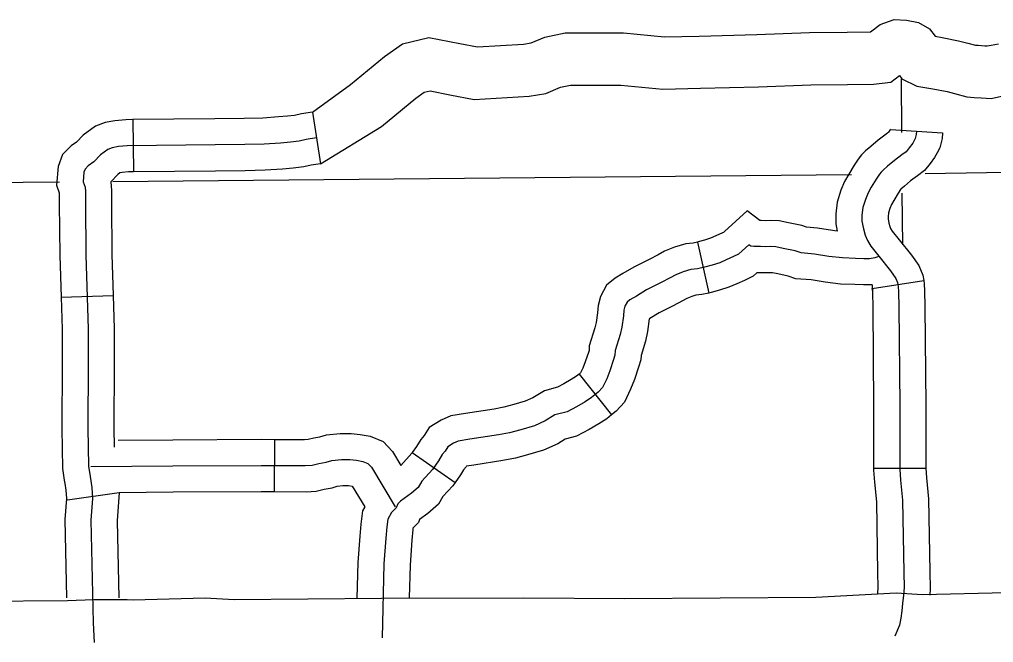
# Model space of a CAD drawing. Extents: x 1377389 to 1380723, y 1168351 to 1170484.
# Drawn here: x 1378951.2 to 1379007.2, y 1169123.4 to 1169159.3 of the extents above; entities that cross this region are included whole.
import ezdxf

# ---------------------------------------------------------------- set-up
doc = ezdxf.new("R2010")
doc.units = 0
doc.layers.add('B_Fill', color=7, linetype='Continuous')

msp = doc.modelspace()

# ---------------------------------------------------------------- linework, layer by layer
at = {"layer": 'B_Fill'}
for p, q in [((1378968.056, 1169153.927), (1378968.512, 1169150.961)), ((1378957.737, 1169153.493), (1378957.764, 1169150.494)), ((1379001.26, 1169152.927), (1379004.253, 1169152.728)), ((1378990.168, 1169146.455), (1378990.82, 1169143.527)), ((1379000.209, 1169143.783), (1379003.172, 1169144.25)), ((1378953.606, 1169143.299), (1378956.605, 1169143.395)), ((1378983.367, 1169138.867), (1378985.242, 1169136.525)), ((1378965.878, 1169132.117), (1378965.895, 1169135.117)), ((1378973.787, 1169134.355), (1378976.249, 1169132.641)), ((1379000.293, 1169133.459), (1379003.293, 1169133.459)), ((1378953.975, 1169131.643), (1378956.944, 1169132.067))]:
    msp.add_line(p, q, dxfattribs=at)
for points in [[(1378968.056, 1169153.927), (1378970.232, 1169155.515), (1378972.189, 1169157.128), (1378973.219, 1169157.841), (1378974.739, 1169158.222), (1378976.513, 1169157.867), (1378977.54, 1169157.671), (1378980.173, 1169157.829), (1378980.613, 1169157.902), (1378981.402, 1169158.241), (1378982.571, 1169158.475), (1378983.357, 1169158.475), (1378985.924, 1169158.475), (1378988.28, 1169158.245), (1378990.275, 1169158.3), (1378993.588, 1169158.384), (1378996.618, 1169158.5), (1378998.766, 1169158.512), (1379000.094, 1169158.533), (1379000.109, 1169158.535), (1379000.662, 1169158.964), (1379001.472, 1169159.25), (1379002.174, 1169159.209), (1379002.866, 1169159.07), (1379003.495, 1169158.708), (1379003.825, 1169158.284), (1379004.236, 1169158.217), (1379005.169, 1169158.031), (1379005.707, 1169157.896), (1379006.149, 1169157.775), (1379006.292, 1169157.766), (1379006.684, 1169157.732), (1379006.812, 1169157.726), (1379007.054, 1169157.776), (1379007.472, 1169157.856)], [(1378968.512, 1169150.961), (1378972.014, 1169153.096), (1378974, 1169154.733), (1378974.478, 1169155.064), (1378974.812, 1169155.148), (1378975.938, 1169154.922), (1378977.346, 1169154.654), (1378980.511, 1169154.844), (1378981.463, 1169155.003), (1378982.297, 1169155.361), (1378982.868, 1169155.475), (1378983.357, 1169155.475), (1378985.777, 1169155.475), (1378988.176, 1169155.241), (1378990.355, 1169155.301), (1378993.684, 1169155.385), (1378996.684, 1169155.501), (1378998.798, 1169155.513), (1379000.284, 1169155.536), (1379001.28, 1169155.647), (1379001.776, 1169156.032), (1379001.922, 1169155.844), (1379002.779, 1169155.415), (1379003.7, 1169155.265), (1379004.51, 1169155.103), (1379004.947, 1169154.993), (1379005.655, 1169154.8), (1379006.069, 1169154.774), (1379006.479, 1169154.739), (1379007.047, 1169154.71), (1379007.641, 1169154.834)], [(1379001.883, 1169155.848), (1379001.895, 1169152.745)], [(1378968.056, 1169153.927), (1378967.418, 1169153.828), (1378967.022, 1169153.74), (1378966.627, 1169153.686), (1378966.109, 1169153.645), (1378965.202, 1169153.58), (1378964.135, 1169153.558), (1378962.445, 1169153.536), (1378957.737, 1169153.493)], [(1378957.737, 1169153.493), (1378957.334, 1169153.49), (1378956.704, 1169153.433), (1378956.15, 1169153.329), (1378955.583, 1169153.122), (1378954.87, 1169152.596), (1378954.492, 1169152.196), (1378954.193, 1169151.982), (1378953.694, 1169151.483), (1378953.439, 1169150.803), (1378953.35, 1169149.728), (1378953.507, 1169149.286), (1378953.507, 1169148.674), (1378953.53, 1169145.679), (1378953.606, 1169143.299)], [(1379001.26, 1169152.939), (1379001.146, 1169152.782), (1379001.102, 1169152.726), (1379001.017, 1169152.663), (1379000.556, 1169152.32), (1379000.126, 1169151.956), (1378999.822, 1169151.696), (1378999.6, 1169151.474), (1378999.406, 1169151.23), (1378999.169, 1169150.868), (1378998.861, 1169150.358), (1378998.629, 1169149.94), (1378998.411, 1169149.436), (1378998.196, 1169148.756), (1378998.123, 1169148.076), (1378998.123, 1169147.509), (1378998.205, 1169147.088)], [(1379002.756, 1169152.828), (1379002.744, 1169152.645), (1379002.683, 1169152.413), (1379002.622, 1169152.291), (1379002.537, 1169152.144), (1379002.342, 1169151.876), (1379002.159, 1169151.644), (1379001.915, 1169151.461), (1379001.488, 1169151.144), (1379001.098, 1169150.814), (1379000.842, 1169150.595), (1379000.72, 1169150.473), (1379000.623, 1169150.35), (1379000.44, 1169150.07), (1379000.159, 1169149.606), (1378999.977, 1169149.277), (1378999.818, 1169148.911), (1378999.672, 1169148.447), (1378999.623, 1169147.995), (1378999.623, 1169147.654), (1378999.708, 1169147.214), (1378999.806, 1169146.848), (1378999.94, 1169146.543), (1379000.135, 1169146.226), (1379000.586, 1169145.652), (1379001.269, 1169144.798), (1379001.574, 1169144.371), (1379001.671, 1169144.139), (1379001.708, 1169143.907), (1379001.72, 1169143.602), (1379001.744, 1169142.736), (1379001.793, 1169137.062), (1379001.793, 1169133.413), (1379001.842, 1169132.778), (1379001.956, 1169131.614), (1379002.025, 1169127.472), (1379002.042, 1169126.596), (1379002.008, 1169126.166), (1379001.956, 1169125.685), (1379001.922, 1169125.255), (1379001.853, 1169124.843), (1379001.784, 1169124.43), (1379001.51, 1169123.811)], [(1378968.284, 1169152.444), (1378967.695, 1169152.353), (1378967.287, 1169152.263), (1378966.789, 1169152.195), (1378966.222, 1169152.149), (1378965.271, 1169152.081), (1378964.161, 1169152.058), (1378962.461, 1169152.036), (1378957.409, 1169151.99), (1378956.91, 1169151.945), (1378956.548, 1169151.877), (1378956.299, 1169151.786), (1378955.868, 1169151.469), (1378955.483, 1169151.061), (1378955.166, 1169150.834), (1378954.985, 1169150.653), (1378954.917, 1169150.471), (1378954.871, 1169149.927), (1378954.985, 1169149.609), (1378955.007, 1169149.36), (1378955.007, 1169148.68), (1378955.03, 1169145.709), (1378955.166, 1169141.469), (1378955.166, 1169139.45), (1378955.143, 1169135.754), (1378955.189, 1169133.577), (1378955.279, 1169132.988), (1378955.37, 1169132.353), (1378955.415, 1169131.718), (1378955.325, 1169130.471), (1378955.46, 1169124.575), (1378955.506, 1169123.441)], [(1379004.253, 1169152.728), (1379004.231, 1169152.402), (1379004.094, 1169151.881), (1379003.942, 1169151.577), (1379003.795, 1169151.324), (1379003.538, 1169150.97), (1379003.216, 1169150.562), (1379002.813, 1169150.259), (1379002.421, 1169149.968), (1379002.07, 1169149.672), (1379001.863, 1169149.494), (1379001.84, 1169149.471), (1379001.84, 1169149.471), (1379001.71, 1169149.272), (1379001.457, 1169148.854), (1379001.324, 1169148.613), (1379001.225, 1169148.386), (1379001.147, 1169148.138), (1379001.123, 1169147.915), (1379001.123, 1169147.798), (1379001.171, 1169147.551), (1379001.225, 1169147.346), (1379001.272, 1169147.241), (1379001.367, 1169147.085), (1379001.761, 1169146.584), (1379002.466, 1169145.703), (1379002.892, 1169145.107), (1379003.124, 1169144.553), (1379003.172, 1169144.25)], [(1379003.26, 1169150.394), (1379098.449, 1169151.946), (1379107.865, 1169151.894)], [(1378968.512, 1169150.961), (1378967.972, 1169150.878), (1378967.552, 1169150.785), (1378966.95, 1169150.703), (1378966.336, 1169150.653), (1378965.34, 1169150.582), (1378964.186, 1169150.559), (1378962.478, 1169150.536), (1378957.764, 1169150.494)], [(1378957.764, 1169150.494), (1378957.484, 1169150.491), (1378957.117, 1169150.458), (1378956.993, 1169150.434), (1378956.867, 1169150.342), (1378956.474, 1169149.925), (1378956.463, 1169149.917), (1378956.507, 1169149.428), (1378956.507, 1169148.685), (1378956.53, 1169145.739), (1378956.605, 1169143.395)], [(1378956.578, 1169149.947), (1378999.031, 1169150.345)], [(1378922.259, 1169149.625), (1378953.511, 1169149.919)], [(1379001.919, 1169149.266), (1379001.96, 1169146.297)], [(1378998.205, 1169147.088), (1378997.935, 1169147.12), (1378997.071, 1169147.261), (1378996.441, 1169147.312), (1378996.176, 1169147.404), (1378995.401, 1169147.559), (1378994.865, 1169147.674), (1378994.345, 1169147.699), (1378994.075, 1169147.684), (1378993.828, 1169147.697), (1378993.762, 1169147.697), (1378993.022, 1169148.253), (1378991.721, 1169147.055), (1378991.676, 1169147.012), (1378991.612, 1169146.982), (1378991.221, 1169146.808), (1378990.922, 1169146.676), (1378990.578, 1169146.57), (1378990.212, 1169146.465), (1378990.168, 1169146.455)], [(1379000.583, 1169145.619), (1379000.355, 1169145.543), (1379000.051, 1169145.497), (1378999.732, 1169145.497), (1378999.261, 1169145.512), (1378998.501, 1169145.543), (1378997.726, 1169145.634), (1378996.89, 1169145.771), (1378996.13, 1169145.832), (1378995.78, 1169145.954), (1378995.096, 1169146.091), (1378994.67, 1169146.182), (1378994.351, 1169146.197), (1378994.078, 1169146.182), (1378993.789, 1169146.197), (1378993.409, 1169146.197), (1378993.242, 1169146.212), (1378993.12, 1169146.304), (1378992.74, 1169145.954), (1378992.527, 1169145.756), (1378992.238, 1169145.619), (1378991.828, 1169145.436), (1378991.448, 1169145.269), (1378991.007, 1169145.132), (1378990.582, 1169145.01), (1378990.171, 1169144.919), (1378989.791, 1169144.873), (1378989.35, 1169144.752), (1378988.925, 1169144.569), (1378988.606, 1169144.402), (1378988.089, 1169144.128), (1378987.237, 1169143.702), (1378986.66, 1169143.352), (1378986.295, 1169143.139), (1378986.128, 1169143.002), (1378986.006, 1169142.774), (1378985.945, 1169142.546), (1378985.915, 1169142.211), (1378985.824, 1169141.572), (1378985.733, 1169141.146), (1378985.444, 1169140.218), (1378985.429, 1169139.959), (1378985.353, 1169139.716), (1378985.14, 1169139.062), (1378984.957, 1169138.605), (1378984.714, 1169138.103), (1378984.471, 1169137.83), (1378984.091, 1169137.525), (1378983.711, 1169137.282), (1378983.225, 1169136.993), (1378982.677, 1169136.704), (1378981.978, 1169136.521), (1378981.431, 1169136.186), (1378980.808, 1169135.897), (1378980.017, 1169135.669), (1378979.379, 1169135.502), (1378978.741, 1169135.38), (1378977.084, 1169135.122), (1378976.43, 1169135.015), (1378976.156, 1169134.893), (1378975.837, 1169134.696), (1378975.67, 1169134.437), (1378975.503, 1169134.239), (1378975.29, 1169133.889), (1378974.94, 1169133.387), (1378974.332, 1169132.718), (1378974.12, 1169132.353), (1378973.74, 1169132.018), (1378973.116, 1169131.562), (1378972.964, 1169131.409), (1378972.869, 1169131.182), (1378972.596, 1169130.909), (1378972.379, 1169130.528), (1378972.324, 1169130.092), (1378972.27, 1169129.438), (1378972.161, 1169127.966), (1378972.052, 1169123.715)], [(1378990.169, 1169146.455), (1378989.918, 1169146.399), (1378989.5, 1169146.349), (1378988.853, 1169146.17), (1378988.28, 1169145.925), (1378987.906, 1169145.729), (1378987.402, 1169145.462), (1378986.512, 1169145.016), (1378985.893, 1169144.641), (1378985.436, 1169144.375), (1378984.945, 1169143.972), (1378984.601, 1169143.327), (1378984.463, 1169142.809), (1378984.425, 1169142.385), (1378984.346, 1169141.835), (1378984.28, 1169141.527), (1378983.957, 1169140.489), (1378983.942, 1169140.231), (1378983.923, 1169140.172), (1378983.729, 1169139.573), (1378983.584, 1169139.211), (1378983.455, 1169138.944), (1378983.434, 1169138.921), (1378983.367, 1169138.867)], [(1379000.203, 1169143.997), (1378999.708, 1169143.997), (1378999.207, 1169144.013), (1378998.383, 1169144.046), (1378997.517, 1169144.148), (1378996.708, 1169144.281), (1378995.818, 1169144.352), (1378995.384, 1169144.503), (1378994.792, 1169144.622), (1378994.476, 1169144.689), (1378994.357, 1169144.695), (1378994.08, 1169144.68), (1378993.749, 1169144.697), (1378993.591, 1169144.697), (1378993.379, 1169144.5), (1378992.865, 1169144.256), (1378992.435, 1169144.065), (1378991.974, 1169143.862), (1378991.436, 1169143.695), (1378990.951, 1169143.556), (1378990.82, 1169143.527)], [(1379000.203, 1169143.997), (1379000.221, 1169143.551), (1379000.245, 1169142.708), (1379000.293, 1169137.055), (1379000.293, 1169133.459)], [(1379003.172, 1169144.25), (1379003.203, 1169144.055), (1379003.219, 1169143.653), (1379003.244, 1169142.763), (1379003.293, 1169137.068), (1379003.293, 1169133.459)], [(1378953.606, 1169143.299), (1378953.666, 1169141.445), (1378953.666, 1169139.455), (1378953.643, 1169135.743), (1378953.691, 1169133.447), (1378953.795, 1169132.768), (1378953.821, 1169132.586)], [(1378956.605, 1169143.395), (1378956.666, 1169141.493), (1378956.666, 1169139.446), (1378956.643, 1169135.765), (1378956.666, 1169134.675)], [(1378990.82, 1169143.527), (1378990.424, 1169143.439), (1378990.082, 1169143.398), (1378989.848, 1169143.333), (1378989.57, 1169143.214), (1378989.305, 1169143.075), (1378988.776, 1169142.794), (1378987.963, 1169142.388), (1378987.427, 1169142.063), (1378987.407, 1169142.051), (1378987.405, 1169142.037), (1378987.301, 1169141.309), (1378987.185, 1169140.765), (1378986.93, 1169139.947), (1378986.915, 1169139.688), (1378986.782, 1169139.26), (1378986.551, 1169138.551), (1378986.331, 1169137.999), (1378985.974, 1169137.263), (1378985.508, 1169136.738), (1378985.242, 1169136.525)], [(1379000.225, 1169143.678), (1379000.209, 1169143.783)], [(1378983.367, 1169138.867), (1378983.215, 1169138.746), (1378982.923, 1169138.558), (1378982.491, 1169138.301), (1378982.13, 1169138.111), (1378981.385, 1169137.916), (1378980.722, 1169137.511), (1378980.281, 1169137.307), (1378979.619, 1169137.115), (1378979.048, 1169136.966), (1378978.484, 1169136.858), (1378976.847, 1169136.603), (1378975.997, 1169136.464), (1378975.453, 1169136.222), (1378974.761, 1169135.793), (1378974.463, 1169135.332), (1378974.282, 1169135.118), (1378974.033, 1169134.708), (1378973.787, 1169134.355)], [(1378985.242, 1169136.525), (1378984.967, 1169136.305), (1378984.499, 1169136.005), (1378983.959, 1169135.684), (1378983.224, 1169135.296), (1378982.572, 1169135.126), (1378982.14, 1169134.862), (1378981.334, 1169134.488), (1378980.416, 1169134.223), (1378979.71, 1169134.038), (1378978.997, 1169133.902), (1378977.32, 1169133.64), (1378976.897, 1169133.571), (1378976.878, 1169133.542), (1378976.724, 1169133.36), (1378976.548, 1169133.07), (1378976.249, 1169132.641)], [(1378965.895, 1169135.117), (1378967.586, 1169135.108), (1378967.799, 1169135.122), (1378968.124, 1169135.201), (1378968.478, 1169135.26), (1378968.866, 1169135.384), (1378969.642, 1169135.462), (1378970.274, 1169135.462), (1378970.792, 1169135.406), (1378971.368, 1169135.299), (1378972.113, 1169134.994), (1378972.651, 1169134.42), (1378973.128, 1169133.623)], [(1378956.892, 1169135.066), (1378960.027, 1169135.094), (1378965.102, 1169135.121), (1378965.895, 1169135.117)], [(1378973.787, 1169134.355), (1378973.765, 1169134.324), (1378973.128, 1169133.623)], [(1378955.327, 1169133.553), (1378960.037, 1169133.594), (1378965.102, 1169133.621), (1378967.634, 1169133.607), (1378968.029, 1169133.635), (1378968.424, 1169133.73), (1378968.832, 1169133.798), (1378969.172, 1169133.907), (1378969.717, 1169133.962), (1378970.194, 1169133.962), (1378970.575, 1169133.921), (1378970.942, 1169133.853), (1378971.242, 1169133.73), (1378971.446, 1169133.512), (1378972.807, 1169131.236)], [(1379000.293, 1169133.459), (1379000.293, 1169133.355), (1379000.348, 1169132.648), (1379000.457, 1169131.529), (1379000.525, 1169127.445), (1379000.541, 1169126.641), (1379000.509, 1169126.239)], [(1379003.293, 1169133.47), (1379003.336, 1169132.909), (1379003.455, 1169131.7), (1379003.525, 1169127.499), (1379003.543, 1169126.551), (1379003.513, 1169126.168)], [(1378976.249, 1169132.641), (1378976.116, 1169132.45), (1378975.549, 1169131.826), (1378975.293, 1169131.387), (1378974.68, 1169130.848), (1378974.211, 1169130.504), (1378974.138, 1169130.33), (1378973.827, 1169130.018), (1378973.816, 1169129.937), (1378973.765, 1169129.32), (1378973.659, 1169127.891), (1378973.611, 1169126.003)], [(1378953.821, 1169132.586), (1378953.877, 1169132.193), (1378953.911, 1169131.719), (1378953.823, 1169130.508), (1378953.927, 1169126.001)], [(1378956.944, 1169132.067), (1378956.826, 1169130.433), (1378956.928, 1169126.006)], [(1378956.944, 1169132.067), (1378960.048, 1169132.094), (1378965.102, 1169132.121), (1378965.879, 1169132.117)], [(1378965.878, 1169132.117), (1378967.682, 1169132.107), (1378968.258, 1169132.147), (1378968.724, 1169132.259), (1378969.186, 1169132.336), (1378969.479, 1169132.43), (1378969.792, 1169132.462), (1378970.113, 1169132.462), (1378970.341, 1169132.437), (1378971.058, 1169131.239)], [(1378971.058, 1169131.239), (1378970.927, 1169131.011), (1378970.832, 1169130.247), (1378970.774, 1169129.555), (1378970.662, 1169128.041), (1378970.61, 1169125.986)], [(1378948.892, 1169125.824), (1378953.985, 1169125.863), (1378955.488, 1169125.921), (1378957.414, 1169125.921), (1378957.748, 1169125.886), (1378961.886, 1169126.001), (1378963.558, 1169125.922), (1378972.013, 1169125.999), (1378980.201, 1169126.019), (1378985.977, 1169125.98), (1378996.982, 1169126.057), (1379001.593, 1169126.295), (1379003.103, 1169126.195), (1379007.909, 1169126.308)]]:
    msp.add_lwpolyline(points, dxfattribs=at)

doc.saveas('drawing.dxf')
